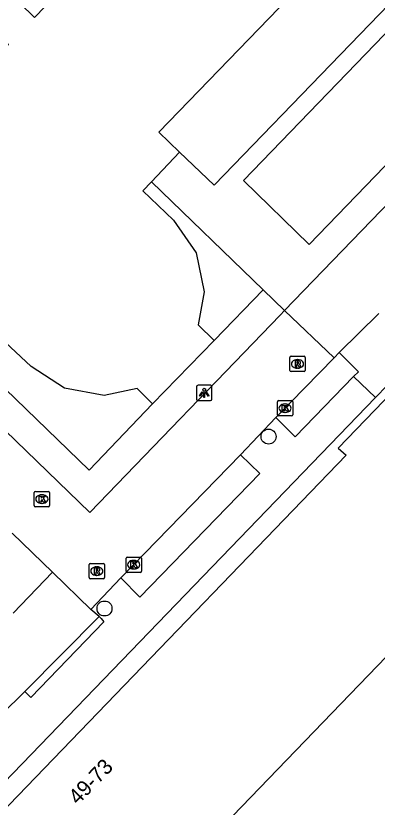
# Model space of a CAD drawing. Extents: x 160356 to 161355, y 381727 to 382845.
# Drawn here: x 161021.6 to 161045.3, y 382653.3 to 382705.1 of the extents above; entities that cross this region are included whole.
import ezdxf

# ---------------------------------------------------------------- set-up
doc = ezdxf.new("R2010")
doc.units = 0
for name, color, linetype in [('IMGEO_Boom', 7, 'Continuous'), ('IMGEO_Kolk', 7, 'Continuous'), ('IMGEO_Lichtpunt', 7, 'Continuous'), ('IMGEO_Pand', 7, 'Continuous'), ('IMGEO_Pand_nummerreeks', 7, 'Continuous'), ('IMGEO_Rijbaan_lokaal_open', 7, 'Continuous'), ('IMGEO_Rioolput', 7, 'Continuous'), ('IMGEO_Voetpad_open', 7, 'Continuous')]:
    doc.layers.add(name, color=color, linetype=linetype)

msp = doc.modelspace()

# ---------------------------------------------------------------- linework, layer by layer
at = {"layer": 'IMGEO_Boom'}
for centre in [(161038.145, 382677.578), (161027.413, 382666.331)]:
    msp.add_circle(centre, 0.489, dxfattribs=at)
at = {"layer": 'IMGEO_Kolk'}
for p, q in [((161038.726, 382679.01), (161038.726, 382679.862)), ((161038.801, 382679.936), (161039.653, 382679.936)), ((161039.727, 382679.862), (161039.727, 382679.01)), ((161039.214, 382679.716), (161039.239, 382679.716)), ((161039.653, 382678.936), (161038.801, 382678.936)), ((161039.237, 382679.156), (161039.212, 382679.156)), ((161022.817, 382673.064), (161022.817, 382673.916)), ((161022.892, 382673.99), (161023.744, 382673.99)), ((161023.305, 382673.77), (161023.33, 382673.77)), ((161023.818, 382673.916), (161023.818, 382673.064)), ((161023.328, 382673.21), (161023.303, 382673.21)), ((161023.744, 382672.99), (161022.892, 382672.99)), ((161028.824, 382668.769), (161028.824, 382669.621)), ((161028.899, 382669.695), (161029.751, 382669.695)), ((161029.312, 382669.475), (161029.337, 382669.475)), ((161029.825, 382669.621), (161029.825, 382668.769)), ((161029.335, 382668.915), (161029.31, 382668.915)), ((161029.751, 382668.695), (161028.899, 382668.695))]:
    msp.add_line(p, q, dxfattribs=at)
for points in [[(161038.726, 382679.01), (161038.726, 382679.862)], [(161038.801, 382679.936), (161039.653, 382679.936)], [(161039.727, 382679.862), (161039.727, 382679.01)], [(161039.047, 382679.636), (161039.17, 382679.636), (161039.17, 382679.485), (161039.3, 382679.636), (161039.464, 382679.636), (161039.318, 382679.485), (161039.471, 382679.236), (161039.319, 382679.236), (161039.234, 382679.4), (161039.17, 382679.333), (161039.17, 382679.236), (161039.047, 382679.236), (161039.047, 382679.636)], [(161039.653, 382678.936), (161038.801, 382678.936)], [(161022.817, 382673.064), (161022.817, 382673.916)], [(161022.892, 382673.99), (161023.744, 382673.99)], [(161023.138, 382673.69), (161023.261, 382673.69), (161023.261, 382673.539), (161023.391, 382673.69), (161023.555, 382673.69), (161023.409, 382673.539), (161023.562, 382673.29), (161023.41, 382673.29), (161023.325, 382673.454), (161023.261, 382673.387), (161023.261, 382673.29), (161023.138, 382673.29), (161023.138, 382673.69)], [(161023.818, 382673.916), (161023.818, 382673.064)], [(161023.744, 382672.99), (161022.892, 382672.99)], [(161028.824, 382668.769), (161028.824, 382669.621)], [(161028.899, 382669.695), (161029.751, 382669.695)], [(161029.145, 382669.395), (161029.268, 382669.395), (161029.268, 382669.244), (161029.398, 382669.395), (161029.562, 382669.395), (161029.416, 382669.244), (161029.569, 382668.995), (161029.417, 382668.995), (161029.332, 382669.159), (161029.268, 382669.092), (161029.268, 382668.995), (161029.145, 382668.995), (161029.145, 382669.395)], [(161029.825, 382669.621), (161029.825, 382668.769)], [(161029.751, 382668.695), (161028.899, 382668.695)]]:
    msp.add_lwpolyline(points, dxfattribs=at)
for centre, start, end in [((161038.803, 382679.86), 91.552, 178.448), ((161038.803, 382679.86), 91.552, 178.448), ((161039.651, 382679.86), 1.552, 88.448), ((161039.651, 382679.86), 1.552, 88.448), ((161038.803, 382679.012), 181.552, 268.448), ((161038.803, 382679.012), 181.552, 268.448), ((161039.651, 382679.012), 271.552, 358.448), ((161039.651, 382679.012), 271.552, 358.448), ((161022.894, 382673.914), 91.552, 178.448), ((161022.894, 382673.914), 91.552, 178.448), ((161023.742, 382673.914), 1.552, 88.448), ((161023.742, 382673.914), 1.552, 88.448), ((161022.894, 382673.066), 181.552, 268.448), ((161022.894, 382673.066), 181.552, 268.448), ((161023.742, 382673.066), 271.552, 358.448), ((161023.742, 382673.066), 271.552, 358.448), ((161028.901, 382669.619), 91.552, 178.448), ((161028.901, 382669.619), 91.552, 178.448), ((161029.749, 382669.619), 1.552, 88.448), ((161029.749, 382669.619), 1.552, 88.448), ((161028.901, 382668.771), 181.552, 268.448), ((161028.901, 382668.771), 181.552, 268.448), ((161029.749, 382668.771), 271.552, 358.448), ((161029.749, 382668.771), 271.552, 358.448)]:
    msp.add_arc(centre, 0.0765, start, end, dxfattribs=at)
for centre, major_axis, ratio, start_param, end_param in [((161039.213, 382679.436), (-0.387, 0.002), 0.722429, 4.712389, 7.853982), ((161039.238, 382679.436), (-0.39, 0.002), 0.717154, 1.570796, 4.712389), ((161023.304, 382673.49), (-0.387, 0.002), 0.722429, 4.712389, 7.853982), ((161023.329, 382673.49), (-0.39, 0.002), 0.717154, 1.570796, 4.712389), ((161029.311, 382669.195), (-0.387, 0.002), 0.722429, 4.712389, 7.853982), ((161029.336, 382669.195), (-0.39, 0.002), 0.717154, 1.570796, 4.712389)]:
    msp.add_ellipse(centre, major_axis=major_axis, ratio=ratio, start_param=start_param, end_param=end_param, dxfattribs=at)
at = {"layer": 'IMGEO_Lichtpunt'}
for p, q in [((161033.437, 382680.838), (161033.437, 382680.031)), ((161033.437, 382680.838), (161033.437, 382680.031)), ((161034.339, 382680.933), (161033.531, 382680.933)), ((161034.339, 382680.933), (161033.531, 382680.933)), ((161034.433, 382680.031), (161034.433, 382680.838)), ((161034.433, 382680.031), (161034.433, 382680.838)), ((161033.531, 382679.937), (161034.339, 382679.937)), ((161033.531, 382679.937), (161034.339, 382679.937))]:
    msp.add_line(p, q, dxfattribs=at)
for points in [[(161033.811, 382680.502), (161033.85, 382680.474), (161033.662, 382680.212), (161033.624, 382680.239), (161033.811, 382680.502)], [(161033.913, 382680.454), (161033.96, 382680.454), (161033.96, 382680.132), (161033.913, 382680.132), (161033.913, 382680.454)], [(161034.023, 382680.474), (161034.061, 382680.501), (161034.248, 382680.239), (161034.209, 382680.211), (161034.023, 382680.474)]]:
    msp.add_lwpolyline(points, dxfattribs=at)
msp.add_circle((161033.936, 382680.636), 0.0994, dxfattribs=at)
for centre, start, end in [((161033.531, 382680.838), 90, 180), ((161033.531, 382680.838), 90, 180), ((161034.339, 382680.838), 0, 90), ((161034.339, 382680.838), 0, 90), ((161033.531, 382680.031), 180, 270), ((161033.531, 382680.031), 180, 270), ((161034.339, 382680.031), 270, 0), ((161034.339, 382680.031), 270, 360)]:
    msp.add_arc(centre, 0.0946, start, end, dxfattribs=at)
at = {"layer": 'IMGEO_Pand'}
for points in [[(161046.813, 382739.8), (161042.849, 382735.757), (161047.885, 382730.864), (161022.837, 382704.988), (161017.933, 382709.791), (161016.186, 382707.964), (161021.141, 382703.229), (161011.019, 382692.737)], [(161055.803, 382723.183), (161030.973, 382697.499), (161032.315, 382696.191)], [(161032.315, 382696.191), (161030.482, 382694.252)], [(161030.482, 382694.252), (161029.914, 382693.651), (161031.928, 382691.73), (161033.411, 382689.599), (161033.944, 382687.058), (161033.552, 382684.89), (161034.584, 382683.873)], [(161030.553, 382679.728), (161029.551, 382680.716), (161027.383, 382680.271), (161024.792, 382680.753), (161022.615, 382682.157), (161020.579, 382684.07), (161020.295, 382683.715), (161011.019, 382692.737)], [(161034.584, 382683.873), (161030.553, 382679.728)], [(161046.284, 382680.518), (161042.71, 382676.811), (161043.221, 382676.358), (161007.215, 382639.023), (161006.679, 382639.475), (161002.466, 382635.11), (161002.243, 382634.885), (161018.441, 382619.257), (161020.163, 382621.04), (161015.036, 382625.99), (161020.056, 382631.191), (161017.432, 382633.724), (161048.816, 382666.234), (161051.44, 382663.7), (161056.453, 382668.892), (161061.566, 382663.957), (161063.319, 382665.739)]]:
    msp.add_lwpolyline(points, dxfattribs=at)
at = {"layer": 'IMGEO_Rijbaan_lokaal_open'}
for points in [[(161039.193, 382685.83), (161051.793, 382698.867)], [(161039.193, 382685.83), (161042.429, 382682.726)], [(161045.366, 382685.625), (161042.765, 382683.072)], [(161042.429, 382682.726), (161042.765, 382683.072)], [(161024.019, 382668.697), (161021.438, 382666.03)], [(161026.519, 382666.265), (161024.019, 382668.697)], [(161022.198, 382660.894), (161027.059, 382665.798)], [(161027.059, 382665.798), (161026.519, 382666.265)], [(161020.67, 382659.385), (161022.198, 382660.894)]]:
    msp.add_lwpolyline(points, dxfattribs=at)
at = {"layer": 'IMGEO_Rioolput'}
for p, q in [((161039.541, 382681.908), (161039.541, 382682.76)), ((161039.616, 382682.834), (161040.468, 382682.834)), ((161040.029, 382682.614), (161040.054, 382682.614)), ((161040.542, 382682.76), (161040.542, 382681.908)), ((161040.468, 382681.834), (161039.616, 382681.834)), ((161040.052, 382682.054), (161040.027, 382682.054)), ((161026.41, 382668.35), (161026.41, 382669.202)), ((161026.485, 382669.276), (161027.337, 382669.276)), ((161026.898, 382669.056), (161026.923, 382669.056)), ((161027.411, 382669.202), (161027.411, 382668.35)), ((161026.921, 382668.496), (161026.896, 382668.496)), ((161027.337, 382668.276), (161026.485, 382668.276))]:
    msp.add_line(p, q, dxfattribs=at)
for points in [[(161039.541, 382681.908), (161039.541, 382682.76)], [(161039.616, 382682.834), (161040.468, 382682.834)], [(161040.13, 382682.532), (161039.878, 382682.534), (161039.878, 382682.134)], [(161040.056, 382682.453), (161040.002, 382682.453), (161040.002, 382682.372)], [(161040.002, 382682.372), (161040.054, 382682.372)], [(161040.542, 382682.76), (161040.542, 382681.908)], [(161040.468, 382681.834), (161039.616, 382681.834)], [(161039.878, 382682.134), (161040.002, 382682.134), (161040.002, 382682.296), (161040.013, 382682.296)], [(161040.06, 382682.267), (161040.131, 382682.134), (161040.271, 382682.134), (161040.206, 382682.26)], [(161026.41, 382668.35), (161026.41, 382669.202)], [(161026.485, 382669.276), (161027.337, 382669.276)], [(161026.999, 382668.974), (161026.747, 382668.976), (161026.747, 382668.576)], [(161026.925, 382668.895), (161026.871, 382668.895), (161026.871, 382668.814)], [(161027.411, 382669.202), (161027.411, 382668.35)], [(161026.747, 382668.576), (161026.871, 382668.576), (161026.871, 382668.738), (161026.882, 382668.738)], [(161026.871, 382668.814), (161026.923, 382668.814)], [(161026.929, 382668.709), (161027, 382668.576), (161027.14, 382668.576), (161027.075, 382668.702)], [(161027.337, 382668.276), (161026.485, 382668.276)]]:
    msp.add_lwpolyline(points, dxfattribs=at)
for centre, radius, start, end in [((161039.618, 382682.758), 0.0765, 91.552, 178.448), ((161039.618, 382682.758), 0.0765, 91.552, 178.448), ((161040.038, 382682.561), 0.19, 274.7715, 282.9687), ((161040.062, 382682.357), 0.0964, 77.0061, 93.1865), ((161040.076, 382682.414), 0.0378, 276.6634, 79.6772), ((161040.129, 382682.422), 0.109, 350.3612, 89.416), ((161040.127, 382682.422), 0.112, 277.5842, 350.9817), ((161040.466, 382682.758), 0.0765, 1.552, 88.448), ((161040.466, 382682.758), 0.0765, 1.552, 88.448), ((161039.618, 382681.91), 0.0765, 181.552, 268.448), ((161039.618, 382681.91), 0.0765, 181.552, 268.448), ((161040.012, 382682.243), 0.0533, 26.0293, 88.6989), ((161040.111, 382682.207), 0.108, 29.5134, 73.7905), ((161040.466, 382681.91), 0.0765, 271.552, 358.448), ((161040.466, 382681.91), 0.0765, 271.552, 358.448), ((161026.487, 382669.2), 0.0765, 91.552, 178.448), ((161026.487, 382669.2), 0.0765, 91.552, 178.448), ((161026.931, 382668.799), 0.0964, 77.0061, 93.1865), ((161026.945, 382668.856), 0.0378, 276.6634, 79.6772), ((161026.998, 382668.864), 0.109, 350.3612, 89.416), ((161027.335, 382669.2), 0.0765, 1.552, 88.448), ((161027.335, 382669.2), 0.0765, 1.552, 88.448), ((161026.487, 382668.352), 0.0765, 181.552, 268.448), ((161026.487, 382668.352), 0.0765, 181.552, 268.448), ((161026.881, 382668.685), 0.0533, 26.0293, 88.6989), ((161026.907, 382669.003), 0.19, 274.7715, 282.9687), ((161026.996, 382668.864), 0.112, 277.5842, 350.9817), ((161026.98, 382668.649), 0.108, 29.5134, 73.7905), ((161027.335, 382668.352), 0.0765, 271.552, 358.448), ((161027.335, 382668.352), 0.0765, 271.552, 358.448)]:
    msp.add_arc(centre, radius, start, end, dxfattribs=at)
for centre, major_axis, ratio, start_param, end_param in [((161040.028, 382682.334), (-0.387, 0.002), 0.722429, 4.712389, 7.853982), ((161040.053, 382682.334), (-0.39, 0.002), 0.717154, 1.570796, 4.712389), ((161026.897, 382668.776), (-0.387, 0.002), 0.722429, 4.712389, 7.853982), ((161026.922, 382668.776), (-0.39, 0.002), 0.717154, 1.570796, 4.712389)]:
    msp.add_ellipse(centre, major_axis=major_axis, ratio=ratio, start_param=start_param, end_param=end_param, dxfattribs=at)
at = {"layer": 'IMGEO_Voetpad_open'}
for points in [[(161059.391, 382719.687), (161034.597, 382694.021), (161032.315, 382696.191)], [(161051.256, 382709.619), (161055.62, 382705.485), (161040.799, 382690.14), (161036.517, 382694.334), (161051.256, 382709.619)], [(161030.482, 382694.252), (161037.795, 382687.172)], [(161009.817, 382691.441), (161016.092, 382685.358), (161026.399, 382675.386), (161030.553, 382679.728)], [(161008.443, 382690.035), (161026.457, 382672.607), (161038.902, 382685.529), (161039.193, 382685.83)], [(161034.584, 382683.873), (161037.795, 382687.172)], [(161037.795, 382687.172), (161039.193, 382685.83)], [(161042.765, 382683.072), (161044.023, 382681.825), (161043.708, 382681.499)], [(161042.429, 382682.726), (161038.622, 382678.816)], [(161038.622, 382678.816), (161039.898, 382677.56), (161043.708, 382681.499)], [(161043.708, 382681.499), (161045.141, 382680.125)], [(161045.141, 382680.125), (161045.904, 382680.915), (161046.284, 382680.518)], [(161045.141, 382680.125), (161001.857, 382635.28), (161000.809, 382634.188)], [(161036.315, 382676.389), (161038.622, 382678.816)], [(161036.315, 382676.389), (161028.491, 382668.337)], [(161028.491, 382668.337), (161029.724, 382667.075), (161037.583, 382675.169), (161036.315, 382676.389)], [(161024.019, 382668.697), (161021.37, 382671.265)], [(161026.519, 382666.265), (161028.491, 382668.337)], [(161027.059, 382665.798), (161027.203, 382665.674), (161027.378, 382665.464), (161022.599, 382660.507), (161022.198, 382660.894)]]:
    msp.add_lwpolyline(points, dxfattribs=at)

# ---------------------------------------------------------------- texts
at = {"layer": 'IMGEO_Pand_nummerreeks'}
msp.add_text('49-73', height=1, rotation=46.0381, dxfattribs=at).set_placement((161025.673, 382653.437))

doc.saveas('drawing.dxf')
